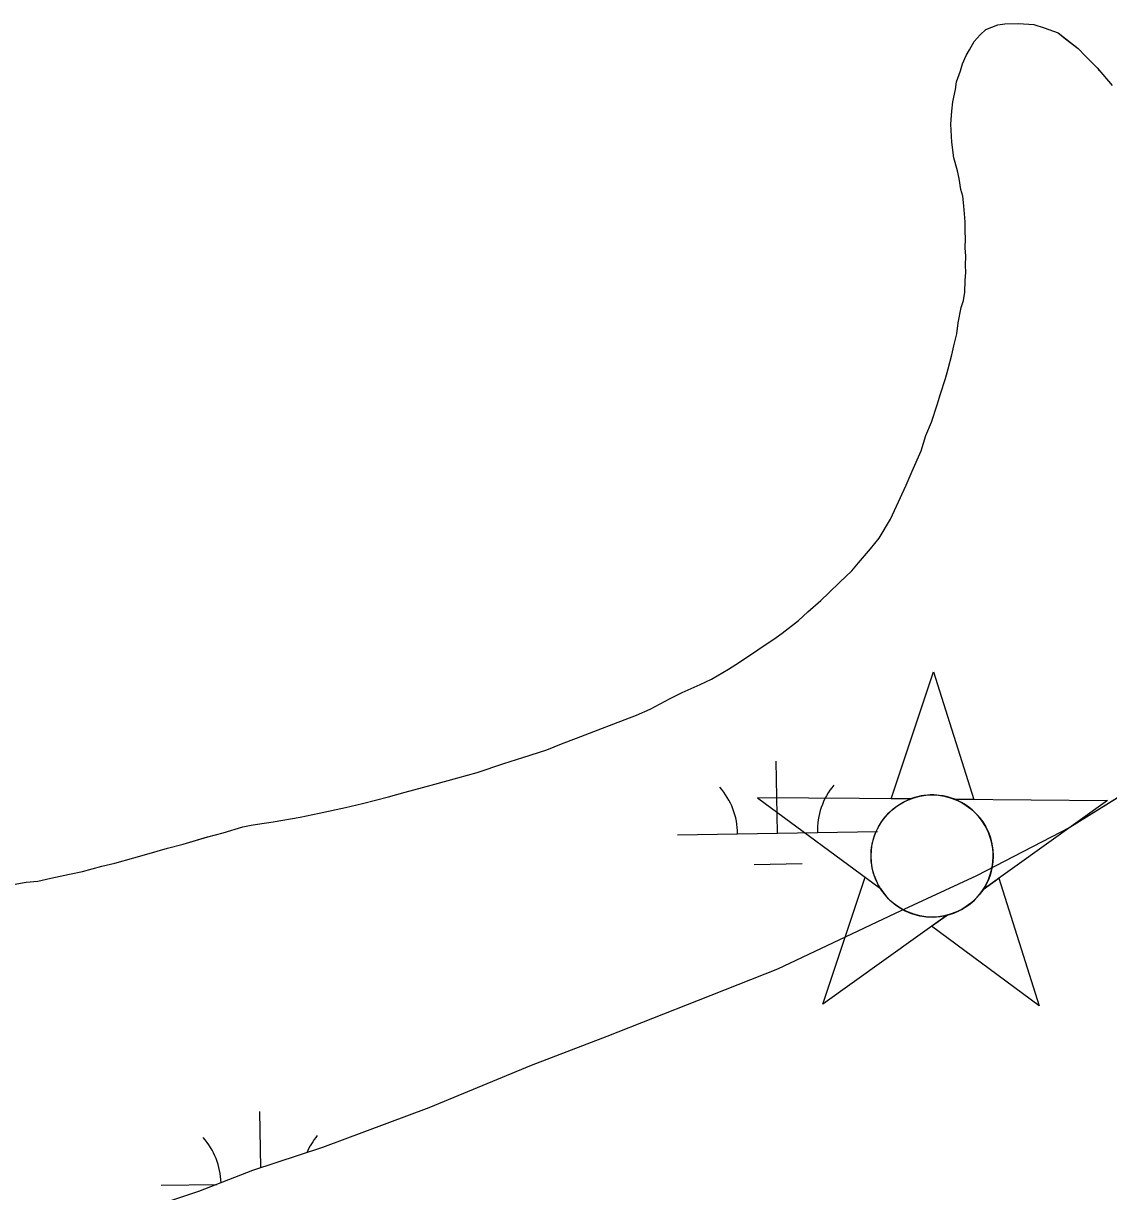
# Model space of a CAD drawing. Extents: x 3892998 to 3931244, y 278583 to 304547.
# Drawn here: x 3926081 to 3926624, y 298120 to 298705 of the extents above; entities that cross this region are included whole.
import ezdxf

# ---------------------------------------------------------------- set-up
doc = ezdxf.new("R2010")
doc.units = 0
for name, color, linetype in [('V-CHAN-NAID', 7, 'Continuous'), ('V-TOPO-SHOR', 7, 'Continuous'), ('V-WETL-SWMP', 7, 'Continuous')]:
    doc.layers.add(name, color=color, linetype=linetype)

msp = doc.modelspace()

# ---------------------------------------------------------------- linework, layer by layer
at = {"layer": 'V-CHAN-NAID'}
for points in [[(3926524.67, 298316.71), (3926515.08, 298316.78), (3926536.21, 298380.26), (3926556.43, 298316.48), (3926546.85, 298316.55), (3926545.27, 298317.13), (3926543.18, 298317.75), (3926541.14, 298318.2), (3926539.1, 298318.51), (3926537.93, 298318.62), (3926536.4, 298318.7), (3926534.68, 298318.7), (3926533.31, 298318.63), (3926531.4, 298318.43), (3926530.03, 298318.21), (3926528.25, 298317.83), (3926526.72, 298317.41), (3926525.69, 298317.08)], [(3926524.67, 298316.71), (3926448.18, 298317.25), (3926509.75, 298271.85), (3926508.63, 298273.76), (3926507.82, 298275.39), (3926507, 298277.36), (3926506.3, 298279.41), (3926505.94, 298280.73), (3926505.58, 298282.36), (3926505.33, 298283.8), (3926505.14, 298285.4), (3926505.03, 298287.14), (3926505.02, 298288.72), (3926505.13, 298290.79), (3926505.31, 298292.41), (3926505.7, 298294.61), (3926506.19, 298296.54), (3926506.79, 298298.42), (3926507.44, 298300.1), (3926508.17, 298301.69), (3926508.98, 298303.23), (3926510.04, 298304.96), (3926511.08, 298306.43), (3926512.08, 298307.7), (3926513.08, 298308.85), (3926514.39, 298310.18), (3926515.44, 298311.15), (3926517.16, 298312.55), (3926518.37, 298313.42), (3926520.05, 298314.49), (3926521.79, 298315.43), (3926523.23, 298316.12)], [(3926546.85, 298316.55), (3926623.34, 298316.01), (3926561.14, 298271.49), (3926562.05, 298272.98), (3926563.02, 298274.82), (3926563.74, 298276.41), (3926564.48, 298278.36), (3926565.02, 298280.15), (3926565.42, 298281.79), (3926565.78, 298283.8), (3926565.97, 298285.37), (3926566.09, 298287.58), (3926566.06, 298289.64), (3926565.88, 298291.86), (3926565.61, 298293.61), (3926565.12, 298295.85), (3926564.48, 298297.99), (3926563.73, 298299.97), (3926563.08, 298301.41), (3926562.07, 298303.33), (3926561.01, 298305.05), (3926559.8, 298306.75), (3926558.54, 298308.29), (3926557.26, 298309.66), (3926555.63, 298311.19), (3926553.89, 298312.6), (3926552.21, 298313.78), (3926550.32, 298314.91), (3926548.85, 298315.67)], [(3926543.1, 298258.58), (3926480.9, 298214.06), (3926502.03, 298277.54), (3926509.75, 298271.85), (3926510.38, 298270.89), (3926511.76, 298269.03), (3926512.98, 298267.61), (3926514.44, 298266.11), (3926515.83, 298264.86), (3926517.29, 298263.7), (3926518.69, 298262.72), (3926520.37, 298261.68), (3926522.08, 298260.77), (3926523.87, 298259.96), (3926525.32, 298259.4), (3926526.95, 298258.87), (3926529.17, 298258.31), (3926530.7, 298258.02), (3926532.73, 298257.76), (3926534.27, 298257.66), (3926536.13, 298257.64), (3926537.81, 298257.72), (3926539.52, 298257.89), (3926541.43, 298258.2)], [(3926561.14, 298271.49), (3926568.93, 298277.07), (3926589.16, 298213.29), (3926535.31, 298253), (3926543.1, 298258.58), (3926544.77, 298259.06), (3926546.38, 298259.62), (3926548.54, 298260.53), (3926550.28, 298261.41), (3926552.14, 298262.53), (3926553.88, 298263.74), (3926555.43, 298264.98), (3926556.72, 298266.15), (3926558.1, 298267.57), (3926559.31, 298268.98), (3926560.43, 298270.45)]]:
    msp.add_lwpolyline(points, close=True, dxfattribs=at)
msp.add_circle((3926535.56, 298288.17), 30.54, dxfattribs=at)
at = {"layer": 'V-TOPO-SHOR'}
for points in [[(3926489.46, 298425.14), (3926495.4, 298430.8), (3926498.72, 298434.91), (3926504.69, 298441.86), (3926509.01, 298447.23), (3926514.72, 298456.77), (3926517.77, 298463.14), (3926522.54, 298473.66), (3926525.61, 298480.68), (3926530.05, 298490.89), (3926532.49, 298498.57), (3926535.23, 298505.27), (3926538.01, 298513.91), (3926539.75, 298519.35), (3926542.2, 298527.02), (3926543.6, 298531.82), (3926545.39, 298538.87), (3926546.46, 298543.36), (3926547.9, 298549.45), (3926548.67, 298554.91), (3926550.15, 298562.61), (3926551.2, 298566.14), (3926551.95, 298570.31), (3926552.08, 298576.11), (3926552.51, 298580.29), (3926552.26, 298583.52), (3926552.38, 298588.35), (3926552.15, 298592.22), (3926552.27, 298597.05), (3926552.03, 298600.61), (3926552.15, 298605.44), (3926551.37, 298613.52), (3926550.85, 298618.36), (3926549.96, 298621.61), (3926549.12, 298627.11), (3926548.25, 298631), (3926546.47, 298637.49), (3926545.37, 298645.25), (3926544.94, 298654.29), (3926545.42, 298660.73), (3926545.86, 298665.55), (3926547.29, 298671.64), (3926547.71, 298675.5), (3926549.77, 298680.93), (3926550.83, 298684.45), (3926552.54, 298688.6), (3926554.22, 298691.46), (3926556.57, 298695.6), (3926559.56, 298699.07), (3926562.52, 298701.58), (3926568.38, 298704.01), (3926571.94, 298704.57), (3926578.71, 298704.73), (3926586.44, 298704.22), (3926591.55, 298702.49), (3926598.59, 298700.06), (3926602.39, 298697.07), (3926608.71, 298692.08), (3926612.17, 298688.45), (3926618.15, 298682.51), (3926625.68, 298673.62)], [(3926073.83, 298273.65), (3926082.25, 298275.06), (3926088.06, 298275.56), (3926094.54, 298277.02), (3926103.94, 298279.05), (3926110.43, 298280.5), (3926120.16, 298283.17), (3926126.64, 298284.62), (3926136.06, 298287.3), (3926142.55, 298289.08), (3926152.93, 298292.05), (3926160.72, 298294.12), (3926173.06, 298297.69), (3926180.84, 298299.76), (3926190.58, 298302.75), (3926194.79, 298303.61), (3926198.03, 298304.18), (3926205.8, 298305.28), (3926219.39, 298307.54), (3926228.79, 298309.57), (3926242.07, 298312.47), (3926250.5, 298314.52), (3926263.48, 298317.76), (3926271.91, 298320.13), (3926284.89, 298323.69), (3926298.2, 298327.23), (3926307.93, 298329.9), (3926321.26, 298334.42), (3926330.68, 298337.41), (3926342.7, 298341.31), (3926350.19, 298344.36), (3926357.67, 298347.08), (3926368.41, 298351.33), (3926376.22, 298354.37), (3926387.6, 298358.61), (3926394.44, 298361.67), (3926404.56, 298366.9), (3926410.44, 298369.98), (3926419.56, 298373.95), (3926425.11, 298376.72), (3926433.61, 298381.67), (3926439.17, 298385.09), (3926448.35, 298391.31), (3926457.52, 298397.54), (3926460.48, 298399.73), (3926468.69, 298405.98), (3926473.31, 298410.38), (3926479.89, 298416.02), (3926483.85, 298419.79), (3926489.46, 298425.14)], [(3926640.67, 298324.98), (3926604.54, 298302.51), (3926557.74, 298278.19), (3926517.03, 298259.36), (3926458.23, 298231.64), (3926418.56, 298215.84), (3926372.72, 298197.79), (3926335.01, 298183.4), (3926283.78, 298162.25), (3926230.48, 298142.27), (3926195.43, 298130.88), (3926168.44, 298120.26), (3926127.86, 298106.75)]]:
    msp.add_lwpolyline(points, dxfattribs=at)
at = {"layer": 'V-WETL-SWMP'}
for p, q in [((3926559.56, 298699.07), (3926562.52, 298701.58)), ((3926562.52, 298701.58), (3926568.38, 298704.01)), ((3926568.38, 298704.01), (3926571.94, 298704.57)), ((3926571.94, 298704.57), (3926578.71, 298704.73)), ((3926578.71, 298704.73), (3926586.44, 298704.22)), ((3926586.44, 298704.22), (3926591.55, 298702.49)), ((3926591.55, 298702.49), (3926598.59, 298700.06)), ((3926598.59, 298700.06), (3926602.38, 298697.07)), ((3926554.22, 298691.46), (3926556.57, 298695.59)), ((3926556.57, 298695.59), (3926559.56, 298699.07)), ((3926602.38, 298697.07), (3926608.71, 298692.08)), ((3926550.83, 298684.45), (3926552.54, 298688.6)), ((3926552.54, 298688.6), (3926554.22, 298691.46)), ((3926608.71, 298692.08), (3926612.17, 298688.45)), ((3926612.17, 298688.45), (3926618.15, 298682.51)), ((3926549.77, 298680.93), (3926550.83, 298684.45)), ((3926618.15, 298682.51), (3926625.67, 298673.62)), ((3926547.71, 298675.5), (3926549.77, 298680.93)), ((3926618.68, 298681.54), (3926618.96, 298681.55)), ((3926545.86, 298665.55), (3926547.29, 298671.64)), ((3926547.29, 298671.64), (3926547.71, 298675.5)), ((3926545.42, 298660.73), (3926545.86, 298665.55)), ((3926544.94, 298654.29), (3926545.42, 298660.73)), ((3926545.37, 298645.25), (3926544.94, 298654.29)), ((3926546.47, 298637.49), (3926545.37, 298645.25)), ((3926548.25, 298631), (3926546.47, 298637.49)), ((3926549.12, 298627.11), (3926548.25, 298631)), ((3926549.96, 298621.61), (3926549.12, 298627.11)), ((3926550.85, 298618.36), (3926549.96, 298621.61)), ((3926551.37, 298613.52), (3926550.85, 298618.36)), ((3926552.15, 298605.44), (3926551.37, 298613.52)), ((3926552.03, 298600.61), (3926552.15, 298605.44)), ((3926552.27, 298597.05), (3926552.03, 298600.61)), ((3926552.15, 298592.22), (3926552.27, 298597.05)), ((3926552.38, 298588.35), (3926552.15, 298592.22)), ((3926552.26, 298583.52), (3926552.38, 298588.35)), ((3926552.51, 298580.29), (3926552.26, 298583.52)), ((3926552.08, 298576.11), (3926552.51, 298580.29)), ((3926551.94, 298570.31), (3926552.08, 298576.11)), ((3926550.15, 298562.61), (3926551.2, 298566.14)), ((3926551.2, 298566.14), (3926551.94, 298570.31)), ((3926548.67, 298554.91), (3926550.15, 298562.61)), ((3926547.9, 298549.45), (3926548.67, 298554.91)), ((3926546.46, 298543.36), (3926547.9, 298549.45)), ((3926545.39, 298538.87), (3926546.46, 298543.36)), ((3926543.6, 298531.83), (3926545.39, 298538.87)), ((3926542.2, 298527.02), (3926543.6, 298531.83)), ((3926539.76, 298519.35), (3926542.2, 298527.02)), ((3926538.01, 298513.91), (3926539.76, 298519.35)), ((3926535.23, 298505.27), (3926538.01, 298513.91)), ((3926532.49, 298498.57), (3926535.23, 298505.27)), ((3926530.04, 298490.89), (3926532.49, 298498.57)), ((3926525.61, 298480.68), (3926530.04, 298490.89)), ((3926522.54, 298473.66), (3926525.61, 298480.68)), ((3926517.77, 298463.14), (3926522.54, 298473.66)), ((3926514.72, 298456.77), (3926517.77, 298463.14)), ((3926509.01, 298447.23), (3926514.72, 298456.77)), ((3926504.69, 298441.86), (3926509.01, 298447.23)), ((3926498.72, 298434.91), (3926504.69, 298441.86)), ((3926495.4, 298430.8), (3926498.72, 298434.91)), ((3926483.85, 298419.79), (3926489.46, 298425.14)), ((3926489.46, 298425.14), (3926495.4, 298430.8)), ((3926479.89, 298416.02), (3926483.85, 298419.79)), ((3926473.31, 298410.38), (3926479.89, 298416.02)), ((3926468.69, 298405.98), (3926473.31, 298410.38)), ((3926460.48, 298399.73), (3926468.69, 298405.98)), ((3926448.35, 298391.31), (3926457.52, 298397.54)), ((3926457.52, 298397.54), (3926460.48, 298399.73)), ((3926439.17, 298385.09), (3926448.35, 298391.31)), ((3926433.61, 298381.68), (3926439.17, 298385.09)), ((3926425.11, 298376.72), (3926433.61, 298381.68)), ((3926410.44, 298369.98), (3926419.56, 298373.96)), ((3926419.56, 298373.96), (3926425.11, 298376.72)), ((3926394.44, 298361.67), (3926404.56, 298366.9)), ((3926404.56, 298366.9), (3926410.44, 298369.98)), ((3926387.6, 298358.61), (3926394.44, 298361.67)), ((3926376.22, 298354.37), (3926387.6, 298358.61)), ((3926357.67, 298347.08), (3926368.41, 298351.33)), ((3926368.41, 298351.33), (3926376.22, 298354.37)), ((3926342.7, 298341.31), (3926350.19, 298344.36)), ((3926350.19, 298344.36), (3926357.67, 298347.08)), ((3926321.26, 298334.42), (3926330.68, 298337.41)), ((3926330.68, 298337.41), (3926342.7, 298341.31)), ((3926307.93, 298329.9), (3926321.26, 298334.42)), ((3926458.2, 298299.6), (3926457.58, 298335.6)), ((3926284.89, 298323.69), (3926298.2, 298327.23)), ((3926298.2, 298327.23), (3926307.93, 298329.9)), ((3926263.48, 298317.76), (3926271.91, 298320.13)), ((3926271.91, 298320.13), (3926284.89, 298323.69)), ((3926640.67, 298324.98), (3926604.54, 298302.51)), ((3926242.07, 298312.47), (3926250.5, 298314.52)), ((3926250.5, 298314.52), (3926263.48, 298317.76)), ((3926219.39, 298307.54), (3926228.79, 298309.57)), ((3926228.79, 298309.57), (3926242.07, 298312.47)), ((3926180.84, 298299.76), (3926190.58, 298302.75)), ((3926190.58, 298302.75), (3926194.79, 298303.61)), ((3926194.79, 298303.61), (3926198.03, 298304.18)), ((3926198.03, 298304.18), (3926205.79, 298305.28)), ((3926205.79, 298305.28), (3926219.39, 298307.54)), ((3926604.54, 298302.51), (3926557.74, 298278.19)), ((3926160.72, 298294.12), (3926173.05, 298297.69)), ((3926173.05, 298297.69), (3926180.84, 298299.76)), ((3926408.21, 298298.74), (3926508.19, 298300.47)), ((3926142.54, 298289.08), (3926152.93, 298292.05)), ((3926152.93, 298292.05), (3926160.72, 298294.12)), ((3926126.64, 298284.62), (3926136.06, 298287.3)), ((3926136.06, 298287.3), (3926142.54, 298289.08)), ((3926094.54, 298277.02), (3926103.94, 298279.05)), ((3926103.94, 298279.05), (3926110.42, 298280.5)), ((3926110.42, 298280.5), (3926120.16, 298283.17)), ((3926120.16, 298283.17), (3926126.64, 298284.62)), ((3926446.47, 298283.97), (3926470.47, 298284.38)), ((3926073.83, 298273.65), (3926082.25, 298275.06)), ((3926082.25, 298275.06), (3926088.06, 298275.56)), ((3926088.06, 298275.56), (3926094.54, 298277.02)), ((3926557.74, 298278.19), (3926517.03, 298259.36)), ((3926517.03, 298259.36), (3926458.23, 298231.64)), ((3926458.23, 298231.64), (3926418.56, 298215.84)), ((3926418.56, 298215.84), (3926372.72, 298197.79)), ((3926372.72, 298197.79), (3926335.01, 298183.4)), ((3926335.01, 298183.4), (3926283.78, 298162.25)), ((3926283.78, 298162.25), (3926230.48, 298142.27)), ((3926199.62, 298132.25), (3926199.14, 298160.29)), ((3926230.48, 298142.27), (3926195.43, 298130.88)), ((3926195.43, 298130.88), (3926168.44, 298120.26)), ((3926149.77, 298123.43), (3926177.71, 298123.91))]:
    msp.add_line(p, q, dxfattribs=at)
for centre, start, end in [((3926402.96, 298299.12), 0.21988, 41.76354), ((3926513.43, 298301.04), 140.21988, 181.76354), ((3926144.52, 298123.81), 1.46608, 41.76354), ((3926254.99, 298125.72), 140.21988, 156.5895)]:
    msp.add_arc(centre, 35.25, start, end, dxfattribs=at)

doc.saveas('drawing.dxf')
